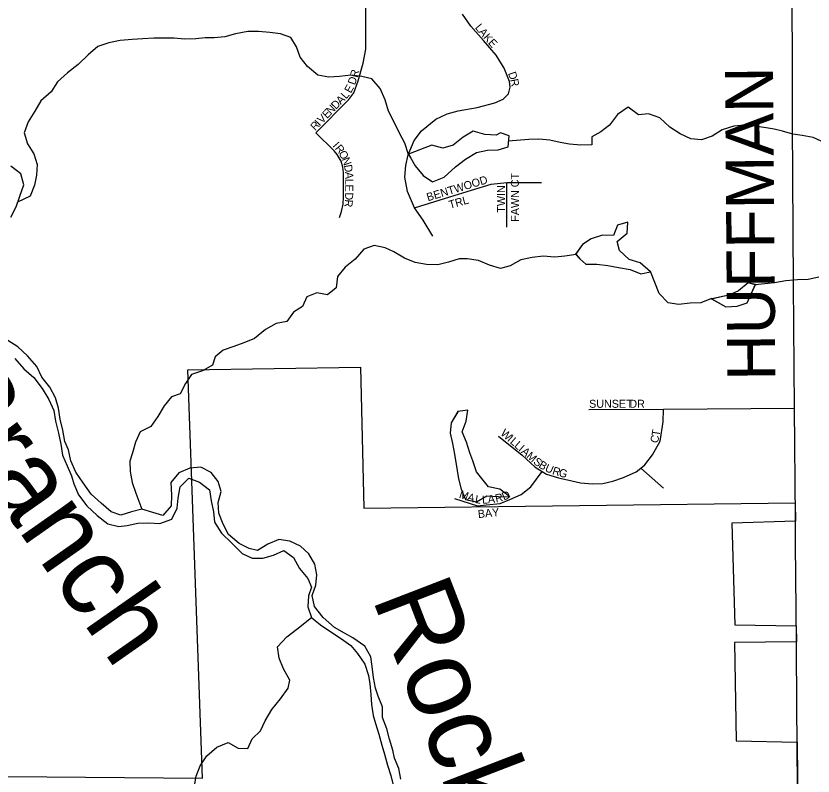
# Model space of a CAD drawing. Extents: x 1985906 to 2277390, y 930619 to 1324581.
# Drawn here: x 2148429 to 2153402, y 1150582 to 1155327 of the extents above; entities that cross this region are included whole.
import ezdxf

# ---------------------------------------------------------------- set-up
doc = ezdxf.new("R2010")
doc.units = 0
for name, color, linetype in [('GM_X_City_Street', 7, 'Continuous'), ('GM_X_Corporation', 7, 'Continuous'), ('GM_X_Major_River', 7, 'Continuous'), ('GM_X_Major_River_Text', 7, 'Continuous'), ('GM_X_Minor_Lake', 7, 'Continuous'), ('GM_X_Minor_River', 7, 'Continuous'), ('GM_X_Township_Road', 7, 'Continuous'), ('GM_X_Township_Road_Text', 7, 'Continuous'), ('GM_X_Township_Subdivision', 7, 'Continuous'), ('GM_X_Township_Subdivision_Text', 7, 'Continuous')]:
    doc.layers.add(name, color=color, linetype=linetype)

msp = doc.modelspace()

# ---------------------------------------------------------------- linework, layer by layer
at = {"layer": 'GM_X_City_Street'}
msp.add_lwpolyline([(2153293.3, 1152032.6), (2153292.8, 1152084.1), (2153292.8, 1152084.2)], dxfattribs=at)
at = {"layer": 'GM_X_Corporation'}
msp.add_lwpolyline([(2141172.4, 1150523.7), (2141176.9, 1153130.2), (2142526, 1153114.4), (2142533.5, 1152195.5), (2144114.3, 1152201.6), (2144109.6, 1151909.3), (2144104.8, 1151202.7), (2147884.7, 1151258.3), (2147888.9, 1150584), (2149592.6, 1150569.7), (2149501.4, 1153117.9), (2150578.5, 1153134.9), (2150599.3, 1152254.2), (2153291.2, 1152287.9), (2153292.1, 1152173.7), (2152895.6, 1152160.7), (2152913.6, 1151526.3), (2153297.4, 1151520.3), (2153298.3, 1151420.1), (2152911.7, 1151416.2), (2152923.4, 1150801.6), (2153303.4, 1150794.8), (2153308.8, 1150124.5)], dxfattribs=at)
at = {"layer": 'GM_X_Major_River'}
for points in [[(2148397.5, 1154071.3), (2148429.5, 1154135.5), (2148453.4, 1154201.6), (2148477.3, 1154271.8), (2148459.3, 1154341.9), (2148397.3, 1154390)], [(2149514.4, 1152505.1), (2149444.5, 1152474.9), (2149394.6, 1152414.8), (2149398.6, 1152336.6), (2149396.7, 1152268.5), (2149344.8, 1152208.3), (2149282.8, 1152228.3), (2149214.8, 1152248.2), (2149148.8, 1152232.2), (2149082.9, 1152210.1), (2149022.9, 1152232.1), (2148960.9, 1152286.1), (2148898.8, 1152342.2), (2148848.8, 1152412.3), (2148802.8, 1152478.4), (2148770.7, 1152550.5), (2148756.7, 1152618.6), (2148734.6, 1152670.7), (2148720.6, 1152740.8), (2148704.5, 1152811), (2148694.5, 1152879.1), (2148676.4, 1152943.2), (2148640.4, 1153009.3), (2148590.3, 1153071.4), (2148558.3, 1153139.5), (2148500.3, 1153205.6), (2148440.2, 1153261.7), (2148378.2, 1153301.7)], [(2148422.3, 1153189.5), (2148478.3, 1153123.4), (2148540.4, 1153069.4), (2148592.4, 1153001.3), (2148634.4, 1152933.2), (2148664.5, 1152865), (2148674.5, 1152796.9), (2148694.6, 1152722.8), (2148708.6, 1152654.6), (2148718.7, 1152584.5), (2148748.7, 1152518.4), (2148774.8, 1152456.3), (2148788.8, 1152406.2), (2148818.9, 1152338.1), (2148870.9, 1152270), (2148934.9, 1152207.9), (2149001, 1152155.9), (2149070.9, 1152139.9), (2149122.9, 1152145.9), (2149188.9, 1152160), (2149258.8, 1152162.1), (2149326.8, 1152158.2), (2149400.8, 1152186.3), (2149434.7, 1152254.5), (2149440.6, 1152316.6), (2149452.6, 1152386.8), (2149506.5, 1152440.9), (2149574.5, 1152416.9), (2149636.5, 1152368.9), (2149646.6, 1152300.8), (2149660.6, 1152232.6), (2149666.7, 1152166.5), (2149710.7, 1152098.4), (2149774.7, 1152036.3), (2149840.8, 1151972.2), (2149902.8, 1151942.2), (2149968.7, 1151942.3), (2150034.7, 1151960.4), (2150100.6, 1151990.5), (2150160.6, 1151946.5), (2150198.7, 1151878.4), (2150250.7, 1151816.3), (2150272.2, 1151761.1), (2150254.8, 1151708.1), (2150250.9, 1151637.9), (2150272.9, 1151571.8), (2150328.9, 1151525.8), (2150399, 1151477.7), (2150459, 1151439.7), (2150519, 1151397.6), (2150559, 1151347.6), (2150605, 1151281.5), (2150629.1, 1151209.4), (2150637.1, 1151157.3), (2150643.2, 1151091.1), (2150647.2, 1151029), (2150657.3, 1150960.9), (2150671.3, 1150910.8), (2150693.4, 1150844.7), (2150711.4, 1150774.5), (2150727.5, 1150718.4), (2150747.5, 1150650.3), (2150767.6, 1150586.2), (2150785.6, 1150508)], [(2150829.6, 1150562.2), (2150817.5, 1150630.3), (2150791.5, 1150694.4), (2150779.4, 1150744.5), (2150759.4, 1150812.6), (2150743.3, 1150876.8), (2150715.3, 1150948.9), (2150715.2, 1151015), (2150689.2, 1151081.1), (2150673.1, 1151131.2), (2150659.1, 1151197.4), (2150651, 1151265.5), (2150643, 1151325.6), (2150604.9, 1151393.7), (2150530.9, 1151445.8), (2150478.9, 1151473.8), (2150416.9, 1151509.8), (2150344.9, 1151571.9), (2150290.9, 1151640), (2150276.4, 1151710.4), (2150300.7, 1151774.2), (2150306.7, 1151838.4), (2150294.6, 1151904.5), (2150256.6, 1151968.6), (2150204.6, 1152016.7), (2150138.6, 1152048.7), (2150068.6, 1152058.6), (2150000.6, 1152030.5), (2149936.7, 1151990.4), (2149884.7, 1152002.3), (2149820.7, 1152034.3), (2149754.7, 1152090.4), (2149720.7, 1152154.5), (2149694.6, 1152222.6), (2149690.5, 1152290.8), (2149708.5, 1152358.9), (2149690.4, 1152421.1), (2149646.4, 1152477.1), (2149582.4, 1152511.1), (2149514.4, 1152505.1)], [(2150829.6, 1150562.2), (2150817.5, 1150630.3), (2150791.5, 1150694.4), (2150779.4, 1150744.5), (2150759.4, 1150812.6), (2150743.3, 1150876.8), (2150715.3, 1150948.9), (2150715.2, 1151015), (2150689.2, 1151081.1), (2150673.1, 1151131.2), (2150659.1, 1151197.4), (2150651, 1151265.5), (2150643, 1151325.6), (2150604.9, 1151393.7), (2150530.9, 1151445.8), (2150478.9, 1151473.8), (2150416.9, 1151509.8), (2150344.9, 1151571.9), (2150290.9, 1151640), (2150276.4, 1151710.4), (2150300.7, 1151774.2), (2150306.7, 1151838.4), (2150294.6, 1151904.5), (2150256.6, 1151968.6), (2150204.6, 1152016.7), (2150138.6, 1152048.7), (2150068.6, 1152058.6), (2150000.6, 1152030.5), (2149936.7, 1151990.4), (2149884.7, 1152002.3), (2149820.7, 1152034.3), (2149754.7, 1152090.4), (2149720.7, 1152154.5), (2149694.6, 1152222.6), (2149690.5, 1152290.8), (2149708.5, 1152358.9), (2149690.4, 1152421.1), (2149646.4, 1152477.1), (2149582.4, 1152511.1), (2149514.4, 1152505.1)]]:
    msp.add_lwpolyline(points, dxfattribs=at)
at = {"layer": 'GM_X_Minor_Lake'}
for points in [[(2151451.9, 1154598.3), (2151426, 1154582.3), (2151354.1, 1154586.3), (2151282.1, 1154608.3), (2151218.2, 1154570.2), (2151156.3, 1154520.1), (2151092.4, 1154502), (2151024.5, 1154520), (2150952.6, 1154493.9), (2150877.8, 1154463.6)], [(2151451.9, 1154598.3), (2151426, 1154582.3), (2151354.1, 1154586.3), (2151282.1, 1154608.3), (2151218.2, 1154570.2), (2151156.3, 1154520.1), (2151092.4, 1154502), (2151024.5, 1154520), (2150952.6, 1154493.9), (2150878, 1154463.6)], [(2150878, 1154463.6), (2150892.1, 1154438.5), (2150918.7, 1154391.7), (2150968.7, 1154331.6), (2151028.6, 1154291.6), (2151100.5, 1154319.7), (2151170.4, 1154385.8), (2151234.3, 1154431.9), (2151302.2, 1154474.1), (2151370.1, 1154488.1), (2151438, 1154492.2), (2151499.9, 1154510.2), (2151505.9, 1154578.3), (2151451.9, 1154598.3)], [(2150878.7, 1154462.4), (2150892.1, 1154438.5), (2150918.7, 1154391.7), (2150968.7, 1154331.6), (2151028.6, 1154291.6), (2151100.5, 1154319.7), (2151170.4, 1154385.8), (2151234.3, 1154431.9), (2151302.2, 1154474.1), (2151370.1, 1154488.1), (2151438, 1154492.2), (2151499.9, 1154510.2), (2151505.9, 1154578.3), (2151451.9, 1154598.3)], [(2152387.3, 1153729.7), (2152323.1, 1153785.4), (2152255.2, 1153807.4), (2152195.2, 1153863.5), (2152179.2, 1153919.6), (2152243.1, 1153971.7), (2152247.1, 1154039.8), (2152183.2, 1154021.7), (2152157.2, 1153955.6), (2152089.3, 1153957.6), (2152017.4, 1153935.5), (2151963.5, 1153899.4), (2151919.5, 1153838.4)], [(2152387.3, 1153729.7), (2152323.1, 1153785.4), (2152255.2, 1153807.4), (2152195.2, 1153863.5), (2152179.2, 1153919.6), (2152243.1, 1153971.7), (2152247.1, 1154039.8), (2152183.2, 1154021.7), (2152157.2, 1153955.6), (2152089.3, 1153957.6), (2152017.4, 1153935.5), (2151963.5, 1153899.4), (2151920.8, 1153840.3)], [(2151920.8, 1153840.3), (2151948.1, 1153809.8), (2151985.5, 1153777.2), (2152053.4, 1153777.2), (2152121.4, 1153769.3), (2152189.3, 1153757.3), (2152261.2, 1153743.3), (2152327.1, 1153717.3), (2152387.3, 1153729.7)], [(2151923.5, 1153837.3), (2151948.1, 1153809.8), (2151985.5, 1153777.2), (2152053.4, 1153777.2), (2152121.4, 1153769.3), (2152189.3, 1153757.3), (2152261.2, 1153743.3), (2152327.1, 1153717.3), (2152387.3, 1153729.7)], [(2153050.2, 1153647.5), (2152998.2, 1153661.5), (2152938.3, 1153611.4), (2152876.4, 1153583.3), (2152766.8, 1153559.5)], [(2152769.2, 1153561.9), (2152858.5, 1153511.2), (2152928.4, 1153515.2), (2152992.3, 1153535.3), (2153043.7, 1153652.5)], [(2153042.4, 1153649.6), (2152998.2, 1153661.5), (2152938.3, 1153611.4), (2152876.4, 1153583.3), (2152771.5, 1153560.5)], [(2152771.5, 1153560.5), (2152858.5, 1153511.2), (2152928.4, 1153515.2), (2152992.3, 1153535.3), (2153042.4, 1153649.6)], [(2151186.4, 1152857.6), (2151145, 1152787.1), (2151139, 1152722.9), (2151153, 1152658.8), (2151165.1, 1152590.7), (2151181.1, 1152490.6), (2151189.1, 1152438.5), (2151207.1, 1152372.4), (2151233.1, 1152308.3), (2151303, 1152294.3), (2151366.9, 1152332.4), (2151438.8, 1152326.4), (2151510.7, 1152324.5), (2151448.8, 1152372.5), (2151376.8, 1152388.5)], [(2151184.9, 1152855.2), (2151145, 1152787.1), (2151139, 1152722.9), (2151153, 1152658.8), (2151165.1, 1152590.7), (2151181.1, 1152490.6), (2151189.1, 1152438.5), (2151207.1, 1152372.4), (2151233.1, 1152308.3), (2151303, 1152294.3), (2151366.9, 1152332.4), (2151438.8, 1152326.4), (2151510.7, 1152324.5), (2151448.8, 1152372.5), (2151376.8, 1152388.5)], [(2151376.8, 1152388.5), (2151302.9, 1152480.6), (2151278.9, 1152550.7), (2151260.9, 1152600.8), (2151240.9, 1152666.9), (2151212.9, 1152731), (2151236.9, 1152797.1), (2151248.8, 1152865.3), (2151182.9, 1152857.2)], [(2151376.8, 1152388.5), (2151302.9, 1152480.6), (2151278.9, 1152550.7), (2151260.9, 1152600.8), (2151240.9, 1152666.9), (2151212.9, 1152731), (2151236.9, 1152797.1), (2151248.8, 1152865.3), (2151186.4, 1152857.6)]]:
    msp.add_lwpolyline(points, dxfattribs=at)
at = {"layer": 'GM_X_Minor_River'}
for points in [[(2150878.7, 1154462.4), (2150855.1, 1154532), (2150821.7, 1154595.3), (2150788.2, 1154664.6), (2150752.7, 1154731.9), (2150733.1, 1154803.6), (2150701.5, 1154873), (2150650.2, 1154933.9), (2150586, 1154948.5), (2150517.9, 1154956.9), (2150448.2, 1154949.3), (2150380.4, 1154943.8), (2150312.2, 1154958.2), (2150247, 1155010.8), (2150201.8, 1155069.8), (2150178.3, 1155133.4), (2150143, 1155192.7), (2150078.6, 1155215.3), (2150012.5, 1155223.8), (2149942.5, 1155230.1), (2149874.6, 1155230.6), (2149799, 1155214.8), (2149731.6, 1155197.2), (2149665.8, 1155189.7), (2149609.9, 1155190.4), (2149550.2, 1155183), (2149480.3, 1155181.4), (2149416.3, 1155187.9), (2149288.4, 1155189), (2149220.7, 1155183.4), (2149152.9, 1155179.8), (2149079.1, 1155174.1), (2149007.6, 1155158.4), (2148940.2, 1155136.9), (2148879.5, 1155083.3), (2148817, 1155023.8), (2148750.3, 1154972.2), (2148687.7, 1154914.6), (2148649.2, 1154853.6), (2148584.6, 1154796), (2148546.1, 1154733), (2148505.7, 1154666), (2148479.3, 1154597.2), (2148500.9, 1154529.6), (2148540.2, 1154466.4), (2148561.8, 1154398.8), (2148557.3, 1154332.6), (2148544.8, 1154270.1), (2148516.4, 1154201.4), (2148437.7, 1154163.7)], [(2153507.1, 1154520.8), (2153402.3, 1154568.8), (2153334.1, 1154581.3), (2153276, 1154589.9), (2153211.7, 1154608.5), (2153159.5, 1154619.3), (2153109.4, 1154628.2), (2153039.3, 1154638.6), (2152975.2, 1154645.1), (2152907.5, 1154639.5), (2152836.1, 1154615.8), (2152773.1, 1154576.3), (2152705.8, 1154552.7), (2152639.7, 1154559.2), (2152573.1, 1154591.7), (2152508.2, 1154632.3), (2152447, 1154691), (2152376.5, 1154715.4), (2152312.8, 1154709.9), (2152247.8, 1154756.5), (2152182.9, 1154710.9), (2152132.5, 1154645.6), (2152077.6, 1154604.3), (2152022.4, 1154573), (2152021.5, 1154522.9), (2151953.7, 1154519.3), (2151883.7, 1154525.7), (2151825.5, 1154536.4), (2151759.3, 1154550.9), (2151691.2, 1154557.3), (2151629.4, 1154555.9), (2151500.8, 1154544.6)], [(2151923.5, 1153837.3), (2151853.8, 1153827.7), (2151792.1, 1153820.3), (2151718, 1153826.6), (2151650.3, 1153819), (2151578.7, 1153805.3), (2151511.7, 1153767.7), (2151452.2, 1153750.3), (2151383.8, 1153770.8), (2151315.2, 1153801.2), (2151245.1, 1153811.6), (2151193.2, 1153810.4), (2151127.8, 1153790.9), (2151060.3, 1153773.3), (2150990.3, 1153775.7), (2150920.2, 1153788.1), (2150853.7, 1153814.6), (2150786.8, 1153855.1), (2150732.3, 1153879.9), (2150664.1, 1153894.4), (2150598.8, 1153870.8), (2150546.3, 1153809.5), (2150483.5, 1153758), (2150434.9, 1153700.7), (2150426.6, 1153630.4), (2150371.7, 1153585.1), (2150305.5, 1153599.6), (2150244.1, 1153574.1), (2150215.6, 1153513.3), (2150160.5, 1153478), (2150117.9, 1153418.9), (2150052.3, 1153407.4), (2149985.3, 1153369.8), (2149916.6, 1153314.1), (2149851.4, 1153286.5), (2149788, 1153263), (2149722.6, 1153241.4), (2149671.7, 1153198.2), (2149654.9, 1153147.7), (2149591.8, 1153112.2), (2149524.4, 1153088.6), (2149485.8, 1153033.6), (2149453.3, 1152968.7), (2149399.8, 1152949.5), (2149353.2, 1152894.3), (2149314.8, 1152827.3), (2149270.3, 1152764.1), (2149203.2, 1152730.5), (2149174.7, 1152665.7), (2149156.3, 1152599.2), (2149139.5, 1152548.7), (2149141, 1152482.6), (2149154.5, 1152414.8), (2149176, 1152349.2), (2149214, 1152248.4)], [(2152768.5, 1153562.4), (2152701.2, 1153536.8), (2152635.4, 1153533.2), (2152563.6, 1153525.6), (2152497.5, 1153536.1), (2152442.2, 1153594.9), (2152387.3, 1153731.4)], [(2153438.4, 1153696.1), (2153372.8, 1153682.5), (2153305, 1153679), (2153233.2, 1153673.3), (2153161.6, 1153661.6), (2153041.3, 1153647.7)], [(2149527.5, 1150437.8), (2149552.1, 1150582.6), (2149578.5, 1150647.3), (2149619.1, 1150708.4), (2149681.8, 1150761.9), (2149753, 1150791.6), (2149815.7, 1150757), (2149875.6, 1150754.4), (2149902.2, 1150815.1), (2149955, 1150864.4), (2149983.5, 1150927.2), (2150025.8, 1150998.3), (2150080.2, 1151063.7), (2150126.6, 1151130.9), (2150137.4, 1151181.2), (2150097.8, 1151252.4), (2150070.4, 1151317.9), (2150060.7, 1151389.8), (2150119.2, 1151451.3), (2150182, 1151498.8), (2150272.1, 1151571.9)]]:
    msp.add_lwpolyline(points, dxfattribs=at)
at = {"layer": 'GM_X_Township_Road'}
for points in [[(2153292, 1152187.3), (2153286.3, 1152879.2), (2153280, 1153651.8), (2153273.4, 1154658.4), (2153272.3, 1155797.3)], [(2153292.8, 1152084.2), (2153292, 1152187.2), (2153292, 1152187.3)], [(2153298.3, 1151413.7), (2153293.3, 1152032.5), (2153293.3, 1152032.6)], [(2153298.7, 1151362.2), (2153298.3, 1151413.7), (2153298.3, 1151413.7)], [(2153303.8, 1150743.3), (2153298.7, 1151362.1), (2153298.7, 1151362.2)], [(2153308.8, 1150124.5), (2153303.8, 1150743.3), (2153303.8, 1150743.3)]]:
    msp.add_lwpolyline(points, dxfattribs=at)
at = {"layer": 'GM_X_Township_Subdivision'}
for points in [[(2150299.5, 1154598.2), (2150505.9, 1154805.6), (2150537.2, 1154846.3), (2150564.7, 1154921.8), (2150594.9, 1155031.9), (2150611.8, 1155120.4), (2150612, 1155211.8), (2150612.2, 1155380.5), (2150607.2, 1155424.9), (2150595.6, 1155460.5), (2150561.1, 1155514.2), (2150520.4, 1155548.9), (2150461, 1155587.2), (2150423.1, 1155618.8), (2150393.7, 1155659.5), (2150378.5, 1155694.9), (2150371.1, 1155727.9), (2150347, 1155774.5)], [(2151029, 1153951.7), (2150968.7, 1154051.5), (2150914.7, 1154128.4), (2150871, 1154230.3), (2150854.4, 1154319.7), (2150860.6, 1154392.5), (2150875.2, 1154459), (2150912.6, 1154548.5), (2150958.3, 1154608.8), (2151047.8, 1154683.6), (2151118.5, 1154716.9), (2151187.1, 1154733.6), (2151305.6, 1154756.4), (2151415.8, 1154783.5), (2151467.8, 1154808.4), (2151501.1, 1154841.7), (2151511.5, 1154883.3), (2151507.3, 1154918.6), (2151474, 1155001.8), (2151424.1, 1155082.9), (2151345.1, 1155174.4), (2151266.1, 1155263.8), (2151214.1, 1155338.7)], [(2150448.3, 1154068.5), (2150461, 1154105.3), (2150471.2, 1154151.9), (2150472.1, 1154198.2), (2150472.1, 1154350.3), (2150468.2, 1154383.4), (2150457, 1154419.7), (2150432.6, 1154462.6), (2150413.4, 1154484.8), (2150299.5, 1154598.2)], [(2150914.7, 1154128.4), (2151136.2, 1154198.2), (2151270.3, 1154240.4), (2151392.9, 1154277.2), (2151491.2, 1154286.4), (2151707, 1154288.1)], [(2151491.2, 1154008.5), (2151491.2, 1154286.4)], [(2151439.6, 1152704.9), (2151587.7, 1152585.3), (2151667.8, 1152511.5), (2151711.7, 1152483.7), (2151739.9, 1152465.8), (2151813.8, 1152444.1), (2151897.7, 1152424.4), (2151951.6, 1152412.6), (2152025.5, 1152406.9), (2152091.3, 1152409.2), (2152153.1, 1152423.5), (2152218.8, 1152445.9), (2152298.5, 1152480.3), (2152328.7, 1152505.2), (2152352.2, 1152524.6), (2152399.8, 1152586.9), (2152449.3, 1152673.3), (2152466.7, 1152793.5), (2152468.4, 1152873.1)], [(2152003.5, 1152869.6), (2152468.4, 1152873.1), (2153286.3, 1152879.2)], [(2151165.9, 1152315.1), (2151307.8, 1152269.6), (2151365.6, 1152275.8), (2151449.4, 1152284.2), (2151511.1, 1152308.5), (2151580.8, 1152338.9), (2151640.4, 1152387.2), (2151711.7, 1152483.7)], [(2152468.5, 1152378.8), (2152328.7, 1152505.2)]]:
    msp.add_lwpolyline(points, dxfattribs=at)

# ---------------------------------------------------------------- texts
at = {"layer": 'GM_X_Major_River_Text'}
for s, height, rotation, p in [('Branch', 500.26, 305.0461, (2147839.3, 1152973.8)), ('Rocky', 500.27, 291.0752, (2150648.1, 1151695.7))]:
    msp.add_text(s, height=height, rotation=rotation, dxfattribs=at).set_placement(p)
at = {"layer": 'GM_X_Township_Road_Text'}
msp.add_text('HUFFMAN', height=300, rotation=90.4228, dxfattribs=at).set_placement((2153167.5, 1153051))
at = {"layer": 'GM_X_Township_Subdivision_Text'}
for s, rotation, p in [('L', 309.5047, (2151290.4, 1155253.2)), ('A', 309.5034, (2151312.8, 1155226.1)), ('K', 311.1295, (2151341.8, 1155191)), ('E', 311.7892, (2151371.2, 1155157.4)), ('R', 76.1801, (2150560.1, 1154938.9)), ('D', 288.4626, (2151498.6, 1154969.4)), ('D', 70.5745, (2150543.9, 1154892.3)), ('R', 281.5147, (2151512.1, 1154929.2)), ('E', 61.3454, (2150518.2, 1154841.2)), ('A', 45.7157, (2150455.5, 1154771.2)), ('L', 48.9641, (2150488.4, 1154805)), ('N', 45.6955, (2150394.1, 1154708.3)), ('D', 45.6998, (2150424.8, 1154739.7)), ('V', 45.6998, (2150338.8, 1154651.6)), ('E', 45.7213, (2150369.5, 1154683.1)), ('R', 45.7039, (2150295.8, 1154607.5)), ('I', 45.7005, (2150323.4, 1154635.8)), ('I', 310.8527, (2150401.7, 1154515)), ('R', 310.1693, (2150416, 1154498.4)), ('O', 298.6087, (2150440, 1154470.4)), ('N', 290.1493, (2150460.3, 1154433.5)), ('D', 280.3713, (2150474.8, 1154394.4)), ('A', 271.1803, (2150482.5, 1154353.2)), ('BENTWOOD', 16.8348, (2150999.5, 1154169.9)), ('FAWN CT', 90, (2151567.1, 1154042.1)), ('L', 269.9727, (2150483.4, 1154309.5)), ('E', 269.918, (2150483.4, 1154274.3)), ('TWIN', 90, (2151481.1, 1154099.3)), ('D', 268.0763, (2150483.4, 1154226.3)), ('R', 264.6978, (2150481.9, 1154183.1)), ('TRL', 15.6413, (2151136.9, 1154123.2)), ('SUNSET', 0, (2152005.3, 1152881.1)), ('DR', 0, (2152256.1, 1152881.1)), ('W', 318.6164, (2151448.3, 1152715.9)), ('T', 81.4236, (2152443.7, 1152700.7)), ('I', 318.6322, (2151491.2, 1152678.1)), ('L', 318.6342, (2151507.8, 1152663.6)), ('L', 318.6342, (2151534.2, 1152640.3)), ('C', 75.4455, (2152432.6, 1152656.8)), ('I', 318.5879, (2151560.6, 1152617)), ('A', 318.6366, (2151577.1, 1152602.5)), ('M', 318.6085, (2151610.1, 1152573.4)), ('S', 322.8066, (2151652.8, 1152535.9)), ('B', 328.9936, (2151685.8, 1152511.4)), ('U', 335.7438, (2151725.4, 1152488)), ('R', 342.7319, (2151771.7, 1152467.5)), ('G', 345.2597, (2151811.9, 1152455.1)), ('M', 341.1733, (2151190.2, 1152321)), ('A', 341.1711, (2151240.2, 1152303.9)), ('L', 350.4067, (2151290.4, 1152287.6)), ('L', 5.0571, (2151339, 1152281.2)), ('A', 6.2217, (2151375.2, 1152284.4)), ('R', 11.9643, (2151424.3, 1152290)), ('D', 23.6848, (2151473.7, 1152301.6)), ('BAY', 5.7077, (2151313.3, 1152192.6))]:
    msp.add_text(s, height=50, rotation=rotation, dxfattribs=at).set_placement(p)

doc.saveas('drawing.dxf')
